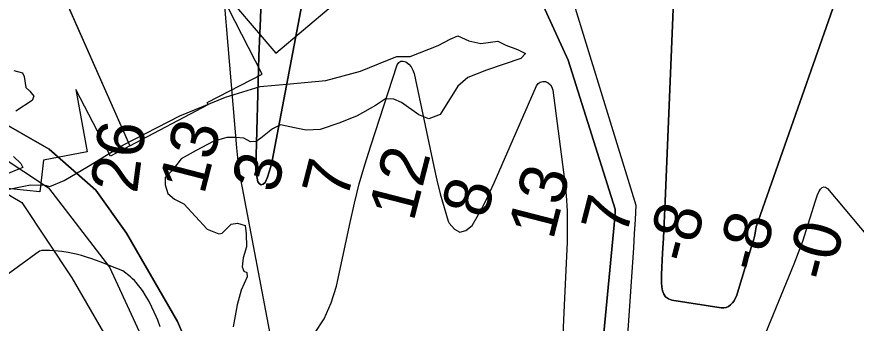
# Model space of a CAD drawing. Extents: x 3180038 to 3217926, y 922069 to 947485.
# Drawn here: x 3207872 to 3209065, y 928299 to 928734 of the extents above; entities that cross this region are included whole.
import ezdxf

# ---------------------------------------------------------------- set-up
doc = ezdxf.new("R2010")
doc.units = 0
for name, color, linetype in [('V-RIVR-EDGE', 7, 'Continuous'), ('V-RIVR-RANG', 7, 'Continuous'), ('V-RRAP-RVMT', 7, 'Continuous'), ('V-SITE-VEGE', 7, 'Continuous'), ('V-TOPO-DPTH', 7, 'Continuous'), ('V-TOPO-MINR', 7, 'Continuous'), ('V-TOPO-WATR', 7, 'Continuous')]:
    doc.layers.add(name, color=color, linetype=linetype)

msp = doc.modelspace()

# ---------------------------------------------------------------- linework, layer by layer
at = {"layer": 'V-RIVR-EDGE'}
for points in [[(3207854.8, 928488), (3207875.5, 928492.1), (3207891.7, 928495.8), (3207912.5, 928495.3), (3207919.4, 928493), (3207939.8, 928501.7), (3207974.5, 928521.9), (3208023, 928551.8), (3208104, 928593.6), (3208169.2, 928620.3), (3208218.2, 928635.4), (3208261.1, 928639), (3208311.5, 928643.9), (3208360.9, 928657.2), (3208399.3, 928672.8), (3208412.7, 928677.9), (3208431.6, 928677.8), (3208471.4, 928693.4), (3208488.5, 928702.2), (3208499.1, 928707.2), (3208514.8, 928700.2), (3208531.9, 928696.1), (3208555.9, 928699.7), (3208567.5, 928694.1), (3208584.1, 928687.6), (3208595.6, 928682), (3208588.7, 928675.1), (3208540.1, 928658.2)], [(3207868.1, 928658), (3207880.6, 928654.7), (3207882.9, 928649.2), (3207885.1, 928633.9), (3207891.1, 928628.8), (3207896.7, 928621.4), (3207894.3, 928615.4), (3207871.2, 928600.2)], [(3208540.1, 928658.2), (3208513.3, 928648.1), (3208499, 928635.6), (3208473.9, 928595.5), (3208458.2, 928589.1), (3208443.9, 928595.1), (3208419, 928612.3), (3208408.4, 928617.4), (3208396.4, 928617.9), (3208382, 928608.2), (3208356.1, 928593.5), (3208331.6, 928583.4), (3208303.4, 928574.2), (3208283.6, 928573.3), (3208267, 928576.6), (3208247.1, 928580.8), (3208235.6, 928575.3), (3208219.4, 928562), (3208212.4, 928556.9), (3208204.6, 928556.5), (3208195.3, 928562), (3208183.3, 928563), (3208170.9, 928563), (3208151.4, 928557), (3208127.4, 928544.2), (3208106.1, 928532.7), (3208093.6, 928516.5), (3208083.4, 928505.9), (3208083.4, 928495.8), (3208087.1, 928483.3), (3208096.7, 928475.4), (3208109.7, 928468.5), (3208142.8, 928432.4), (3208159.4, 928425.9), (3208164.5, 928426.8), (3208177, 928439.7), (3208186.3, 928441), (3208196.9, 928437.8), (3208198.2, 928425.8), (3208199.1, 928407.7), (3208194, 928392), (3208192.6, 928379.1), (3208194.9, 928373.1), (3208199.5, 928371.3), (3208199.9, 928364.8), (3208191.1, 928345.9), (3208185.5, 928325.1), (3208179.9, 928293.7)], [(3207867.8, 928535.6), (3207878.4, 928525.8), (3207881.2, 928520.3), (3207873.8, 928517.5), (3207846, 928506.1)]]:
    msp.add_lwpolyline(points, dxfattribs=at)
at = {"layer": 'V-RRAP-RVMT'}
for points in [[(3207994.7, 929379), (3207974.3, 929303.4), (3207939.8, 929262.3), (3207884.8, 929214.5), (3207899.5, 929257.2), (3207752.6, 929308.9), (3207748.1, 929297.3), (3207746.5, 929309.1), (3207699.3, 929304.4), (3208033, 928550.9)], [(3207699.3, 929304.4), (3207817, 929038.8), (3208033, 928550.9), (3208005.7, 928536.4)], [(3208033, 928550.9), (3208144.3, 928609.7), (3208142.8, 928612.4), (3208221.2, 928652.7), (3208153.7, 928784.1), (3208240.7, 928682.7), (3208358.3, 928782.4), (3208303.5, 928846.9), (3208389, 928947.5), (3208344.2, 928985.6), (3208411.2, 929109.9), (3208342.4, 929148.2), (3208380.8, 929293.4), (3208376.2, 929294.6)], [(3208005.7, 928536.4), (3207956.1, 928630.9), (3207972.3, 928542.2), (3207910.3, 928530.8), (3207905.2, 928485.5), (3207830.7, 928493.1)]]:
    msp.add_lwpolyline(points, dxfattribs=at)
at = {"layer": 'V-SITE-VEGE'}
for p, q in [((3207904.6, 928401.6), (3207837.1, 928352.1)), ((3207908, 928402.1), (3207904.6, 928401.6)), ((3207911.4, 928402.4), (3207908, 928402.1)), ((3207919, 928402.4), (3207911.4, 928402.4)), ((3207925.6, 928402), (3207919, 928402.4)), ((3207931.4, 928401.5), (3207925.6, 928402)), ((3207936.5, 928400.9), (3207931.4, 928401.5)), ((3207945.3, 928399.5), (3207936.5, 928400.9)), ((3207952, 928398.1), (3207945.3, 928399.5)), ((3207956.9, 928397), (3207952, 928398.1)), ((3207964.3, 928395), (3207956.9, 928397)), ((3207971.7, 928392.7), (3207964.3, 928395)), ((3207978.9, 928390.3), (3207971.7, 928392.7)), ((3207989.6, 928386.5), (3207978.9, 928390.3)), ((3207994.9, 928384.6), (3207989.6, 928386.5)), ((3208000.2, 928382.5), (3207994.9, 928384.6)), ((3208005.9, 928380.2), (3208000.2, 928382.5)), ((3208023.2, 928373.3), (3208005.9, 928380.2)), ((3208033.9, 928364.7), (3208023.2, 928373.3)), ((3208037.1, 928362), (3208033.9, 928364.7)), ((3208039.8, 928359.5), (3208037.1, 928362)), ((3208042, 928357.1), (3208039.8, 928359.5)), ((3208045.6, 928352.8), (3208042, 928357.1)), ((3208048.2, 928349.4), (3208045.6, 928352.8)), ((3208051.9, 928344.1), (3208048.2, 928349.4)), ((3208055.4, 928338.5), (3208051.9, 928344.1)), ((3208060.4, 928329.7), (3208055.4, 928338.5)), ((3208064.5, 928321.9), (3208060.4, 928329.7)), ((3208067.8, 928314.9), (3208064.5, 928321.9)), ((3208070.5, 928308.8), (3208067.8, 928314.9)), ((3208072.8, 928303.5), (3208070.5, 928308.8)), ((3208076.4, 928293.9), (3208072.8, 928303.5))]:
    msp.add_line(p, q, dxfattribs=at)
at = {"layer": 'V-TOPO-DPTH'}
for points in [[(3208815.1, 928984.4), (3208794.1, 928483.2), (3208793.2, 928462.1), (3208792.3, 928441), (3208791.3, 928419.8), (3208790.3, 928398.7), (3208788.8, 928368), (3208788.7, 928362.3), (3208788.8, 928356.5), (3208789.3, 928350.8), (3208790, 928345.1), (3208791.8, 928340.3), (3208794.5, 928336.4), (3208798.4, 928333.7), (3208803.2, 928331.9), (3208873.3, 928320.9), (3208877, 928320.9), (3208880.5, 928321.4), (3208883.8, 928322.9), (3208886.8, 928325), (3208889.5, 928327.8), (3208891.8, 928330.8), (3208893.5, 928334.1), (3208895, 928337.7), (3208918.1, 928412.7), (3208919.8, 928418.5), (3208921.2, 928424.3), (3208922.4, 928430.2), (3208923.4, 928436.1), (3209215.8, 929269.7)], [(3209215.8, 929269.7), (3208923.4, 928436.1), (3208922.4, 928430.2), (3208921.2, 928424.3), (3208919.8, 928418.5), (3208918.1, 928412.7), (3208895, 928337.7), (3208893.5, 928334.1), (3208891.8, 928330.8), (3208889.5, 928327.8), (3208886.8, 928325), (3208883.8, 928322.9), (3208880.5, 928321.4), (3208877, 928320.9), (3208873.3, 928320.9), (3208803.2, 928331.9), (3208798.4, 928333.7), (3208794.5, 928336.4), (3208791.8, 928340.3), (3208790, 928345.1), (3208789.3, 928350.8), (3208788.8, 928356.5), (3208788.7, 928362.3), (3208788.8, 928368), (3208790.3, 928398.7), (3208791.3, 928419.8), (3208792.3, 928441), (3208793.2, 928462.1), (3208794.1, 928483.2), (3208815.1, 928984.4)], [(3208312.7, 928935.9), (3208235.2, 928529.6), (3208233.4, 928521.7), (3208231.3, 928513.9), (3208228.5, 928506.3), (3208225.4, 928498.9), (3208222.6, 928496.6), (3208219.9, 928495.8), (3208217.5, 928497.2), (3208215.2, 928500), (3208212.6, 928512.6), (3208212.1, 928516.3), (3208212, 928520), (3208214.9, 928624.2), (3208216.6, 928678.1), (3208218.6, 928732), (3208220.9, 928786)], [(3208312.7, 928935.9), (3208235.2, 928529.6), (3208233.4, 928521.7), (3208231.3, 928513.9), (3208228.5, 928506.3), (3208225.4, 928498.9), (3208222.6, 928496.6), (3208219.9, 928495.8), (3208217.5, 928497.2), (3208215.2, 928500), (3208212.6, 928512.6), (3208212.1, 928516.3), (3208212, 928520), (3208214.9, 928624.2), (3208216.6, 928678.1), (3208218.6, 928732), (3208220.9, 928786)], [(3208679.8, 928003.2), (3208721.3, 928439), (3208721.8, 928444.5), (3208722.3, 928450), (3208722.7, 928455.6), (3208723, 928461.1), (3208656, 928672.6), (3208580, 928838.8)], [(3208679.8, 928003.2), (3208721.3, 928439), (3208721.8, 928444.5), (3208722.3, 928450), (3208722.7, 928455.6), (3208723, 928461.1), (3208656, 928672.6), (3208580, 928838.8)], [(3207836.9, 928592.6), (3207918.2, 928546), (3207984.9, 928487.8), (3208028.3, 928426.7), (3208100.7, 928301.6), (3208223.2, 928016.2)], [(3208223.2, 928016.2), (3208100.7, 928301.6), (3208028.3, 928426.7), (3207984.9, 928487.8), (3207918.2, 928546), (3207836.9, 928592.6)], [(3207782.7, 928527.6), (3207879.6, 928470.3), (3207950.8, 928363.5), (3208031.9, 928223.1), (3208114.9, 928033.3), (3208176.2, 927857.3), (3208235.5, 927691.2), (3208285, 927667.5), (3208332.4, 927669.5), (3208362.1, 927726.8), (3208385.8, 927809.9), (3208405.6, 927811.8), (3208411.5, 927801.9), (3208401.6, 927726.8), (3208372, 927471.7), (3208370.7, 927464.4)]]:
    msp.add_lwpolyline(points, dxfattribs=at)
at = {"layer": 'V-TOPO-MINR'}
for points in [[(3208466.5, 929394), (3208752, 928466.5), (3208751.1, 928446.3), (3208750, 928426.1), (3208748.7, 928405.9), (3208733.5, 928185.8)], [(3208815.1, 928984.4), (3208794.1, 928483.2), (3208793.2, 928462.1), (3208792.3, 928441), (3208791.3, 928419.8), (3208790.3, 928398.7), (3208788.8, 928368), (3208788.7, 928362.3), (3208788.8, 928356.5), (3208789.3, 928350.8), (3208790, 928345.1), (3208791.8, 928340.3), (3208794.5, 928336.4), (3208798.4, 928333.7), (3208803.2, 928331.9), (3208873.3, 928320.9), (3208877, 928320.9), (3208880.5, 928321.4), (3208883.8, 928322.9), (3208886.8, 928325), (3208889.5, 928327.8), (3208891.8, 928330.8), (3208893.5, 928334.1), (3208895, 928337.7), (3208918.1, 928412.7), (3208919.8, 928418.5), (3208921.2, 928424.3), (3208922.4, 928430.2), (3208923.4, 928436.1), (3209215.8, 929269.7)], [(3208220.9, 928786), (3208218.6, 928732), (3208216.6, 928678.1), (3208214.9, 928624.2), (3208212, 928520), (3208212.1, 928516.3), (3208212.6, 928512.6), (3208215.2, 928500), (3208217.5, 928497.2), (3208219.9, 928495.8), (3208222.6, 928496.6), (3208225.4, 928498.9), (3208228.5, 928506.3), (3208231.3, 928513.9), (3208233.4, 928521.7), (3208235.2, 928529.6), (3208312.7, 928935.9)], [(3208580, 928838.8), (3208656, 928672.6), (3208723, 928461.1), (3208722.7, 928455.6), (3208722.3, 928450), (3208721.8, 928444.5), (3208721.3, 928439), (3208679.8, 928003.2)], [(3208165, 928783.2), (3208184.7, 928548.1), (3208186.1, 928533.8), (3208187.8, 928519.6), (3208190, 928505.4), (3208192.5, 928491.3), (3208233.1, 928279.4)], [(3208295.6, 928284.4), (3208309.4, 928305.1), (3208319.3, 928327.8), (3208326.7, 928351.9), (3208346, 928442), (3208352.3, 928469.6), (3208359.2, 928496.9), (3208367, 928524.1), (3208375.4, 928551.1), (3208412.8, 928665.8), (3208415.2, 928669.1), (3208418.1, 928671.2), (3208421.6, 928671.4), (3208425.5, 928670.3), (3208429.6, 928666.9), (3208433, 928663.1), (3208435.4, 928658.5), (3208437.1, 928653.5), (3208465, 928521.6), (3208469.5, 928502), (3208474.3, 928482.6), (3208479.8, 928463.4), (3208485.7, 928444.2), (3208486.8, 928440.9), (3208494.3, 928432.5), (3208502.2, 928428.5), (3208510.8, 928430.9), (3208519.8, 928437.6), (3208526.7, 928450.1), (3208533.1, 928462), (3208539.3, 928474), (3208545.2, 928486.2), (3208550.8, 928498.5), (3208610.9, 928636.1), (3208613.4, 928639.4), (3208616.3, 928641.6), (3208619.9, 928642.5), (3208623.9, 928642.3), (3208627.8, 928640.4), (3208631, 928637.8), (3208633, 928634.4), (3208634.4, 928630.2), (3208650.7, 928502.7), (3208653, 928480.6), (3208654.5, 928458.5), (3208654.8, 928436.3), (3208654.4, 928414.1), (3208651, 928334.5), (3208647.8, 928272.6)], [(3207812, 928561), (3207917.6, 928491.2), (3208004, 928378.6), (3208141.5, 928081), (3208204.9, 927905.6), (3208243.7, 927771.2), (3208263.6, 927714.9), (3208281.6, 927696.8), (3208292.1, 927692), (3208303.5, 927689.1), (3208318.8, 927688.1), (3208336.9, 927707.1), (3208362.8, 927796.6), (3208379.1, 927828), (3208390.6, 927835.6), (3208403.9, 927835.6), (3208416.3, 927831.7), (3208422, 927825.1), (3208421.9, 927815.5), (3208418.9, 927754.6), (3208387.2, 927464.3)], [(3207782.7, 928527.6), (3207879.6, 928470.3), (3207950.8, 928363.5), (3208031.9, 928223.1), (3208114.9, 928033.3), (3208176.2, 927857.3), (3208235.5, 927691.2), (3208285, 927667.5), (3208332.4, 927669.5), (3208362.1, 927726.8), (3208385.8, 927809.9), (3208405.6, 927811.8), (3208411.5, 927801.9), (3208401.6, 927726.8), (3208372, 927471.7), (3208370.7, 927464.4)], [(3208853.3, 928081.4), (3208977, 928383.3), (3208983.4, 928399.4), (3208989.4, 928415.6), (3208994.9, 928432), (3209000.1, 928448.5), (3209007.5, 928473), (3209008.9, 928477.3), (3209010.5, 928481.5), (3209012.4, 928485.5), (3209014.5, 928489.5), (3209016.8, 928491.6), (3209019.3, 928492.7), (3209021.9, 928492.1), (3209024.7, 928490.5), (3209096.1, 928405)]]:
    msp.add_lwpolyline(points, dxfattribs=at)
at = {"layer": 'V-TOPO-WATR'}
msp.add_lwpolyline([(3207836.9, 928592.6), (3207918.2, 928546), (3207984.9, 928487.8), (3208028.3, 928426.7), (3208100.7, 928301.6), (3208223.2, 928016.2)], dxfattribs=at)

# ---------------------------------------------------------------- texts
at = {"layer": 'V-RIVR-RANG'}
for s, rotation, p in [('26', 82.4683, (3208043.2, 928482.2)), ('13', 75.5828, (3208138.5, 928480.2)), ('3', 75.5828, (3208241.5, 928482.1)), ('12', 75.5828, (3208436.2, 928442.1)), ('7', 75.5828, (3208341.5, 928472.3)), ('13', 75.5828, (3208634.4, 928415.9)), ('8', 75.5828, (3208539.7, 928446.1)), ('7', 75.5828, (3208738.1, 928420.9)), ('-8', 75.5828, (3208830.6, 928382)), ('-8', 75.5828, (3208929.8, 928369.1)), ('-0', 75.5828, (3209028.9, 928356))]:
    msp.add_text(s, height=67, rotation=rotation, dxfattribs=at).set_placement(p)

doc.saveas('drawing.dxf')
